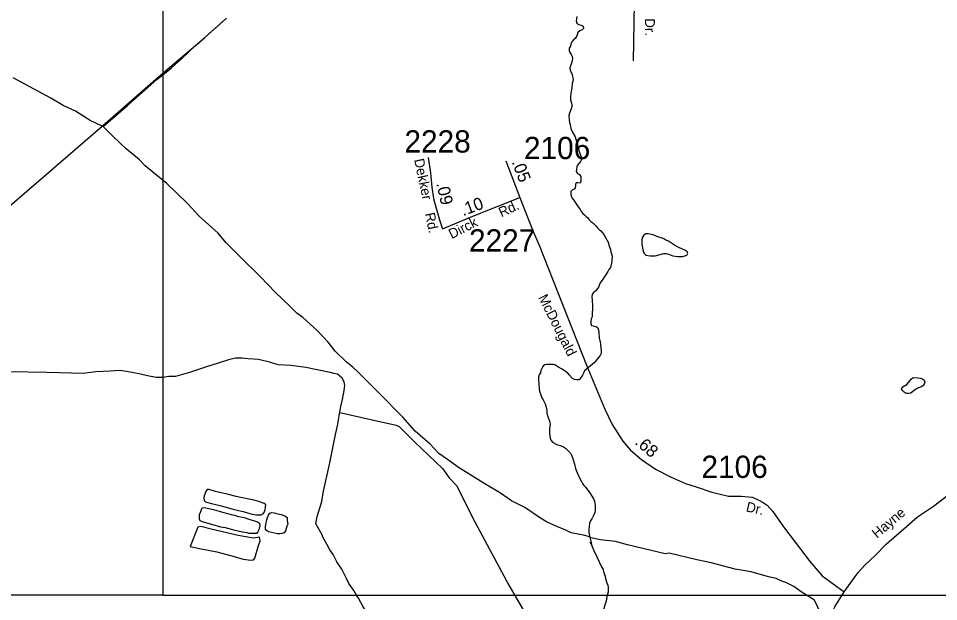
# Model space of a CAD drawing. Extents: x 1945482 to 2853149, y 66427 to 1015778.
# Drawn here: x 2320113 to 2326212, y 211598 to 215461 of the extents above; entities that cross this region are included whole.
import ezdxf

# ---------------------------------------------------------------- set-up
doc = ezdxf.new("R2010")
doc.units = 0
for name, color, linetype in [('Old_Level_10', 7, 'Continuous'), ('Old_Level_11', 7, 'Continuous'), ('Old_Level_17', 7, 'Continuous'), ('Old_Level_25', 7, 'Continuous'), ('Old_Level_29', 7, 'Continuous'), ('Old_Level_32', 7, 'Continuous'), ('Old_Level_35', 7, 'Continuous'), ('Old_Level_56', 7, 'Continuous'), ('Old_Level_59', 7, 'Continuous'), ('Old_Level_60', 7, 'Continuous'), ('Old_Level_63', 7, 'Continuous'), ('Old_Level_7', 7, 'Continuous'), ('Old_Level_8', 7, 'Continuous')]:
    doc.layers.add(name, color=color, linetype=linetype)

msp = doc.modelspace()

# ---------------------------------------------------------------- linework, layer by layer
at = {"layer": 'Old_Level_25'}
msp.add_line((2321069.7, 211640.5), (2345338.5, 211640.5), dxfattribs=at)
at = {"layer": 'Old_Level_29'}
for points in [[(2325585.8, 211662.5), (2325653.2, 211756.9), (2325678.8, 211789.6), (2325723.6, 211839), (2325791.5, 211903.9), (2325866.3, 211981.3), (2325962.8, 212065), (2326072.5, 212159.4), (2326178.4, 212230), (2326302.3, 212324.7), (2326399.1, 212396.4), (2326485.4, 212470.1), (2326511.2, 212488.9), (2326600.6, 212561.9), (2326715.9, 212646.6), (2326798.2, 212707.8), (2326871.2, 212759.6), (2326981.6, 212846.4), (2327097.6, 212935.8), (2327134.6, 212962), (2327193.4, 213006.8), (2327273.3, 213071.4), (2327400.4, 213181.3)], [(2325287, 210419.3), (2325283.3, 210517.2), (2325285.6, 210615.3), (2325286.2, 210707.3), (2325294.4, 210807.5), (2325306.9, 210889.6), (2325315.7, 210971.8), (2325336.2, 211054.2), (2325355.1, 211124.4), (2325368.4, 211210.4), (2325382.6, 211265.3), (2325434.3, 211384.6), (2325465.9, 211448.3), (2325524.8, 211562.5), (2325585.8, 211662.5)]]:
    msp.add_lwpolyline(points, dxfattribs=at)
at = {"layer": 'Old_Level_32'}
for points in [[(2322829.3, 214539.3), (2322843.3, 214438.3), (2322853, 214342.6), (2322864.2, 214268), (2322881, 214204.4), (2322902.6, 214127.5), (2322924.3, 214066.5)], [(2323342.7, 214518.3), (2323435.1, 214275.5)], [(2322924.3, 214066.5), (2323135.8, 214156.1), (2323435.1, 214275.5)], [(2323435.1, 214275.5), (2323441.7, 214258.2), (2323524.3, 214049.2), (2323564.1, 213958.6), (2323877.8, 213165.1), (2324000.1, 212873.2), (2324047.6, 212770.6), (2324118.9, 212660.5), (2324169.9, 212600.8), (2324242.4, 212538.2), (2324336.2, 212474.4), (2324434.6, 212424.7), (2324534.6, 212379.7), (2324604.3, 212357.4), (2324708.4, 212323.4), (2324819.4, 212297.3), (2324902.3, 212297.1), (2324975.7, 212288.6), (2325010.7, 212274.8), (2325049.5, 212254.8), (2325075.7, 212237.3), (2325113.3, 212194.7), (2325183.3, 212093.4), (2325359.3, 211862.3), (2325440.6, 211768.4), (2325488.1, 211733.4), (2325585.8, 211662.5)]]:
    msp.add_lwpolyline(points, dxfattribs=at)
at = {"layer": 'Old_Level_35'}
for p, q in [((2321490.8, 215460.3), (2321492.7, 215462)), ((2320674.8, 214745.4), (2320668.5, 214748.4))]:
    msp.add_line(p, q, dxfattribs=at)
for points in [[(2324364.6, 216224.7), (2324248.9, 215759.8), (2324194.8, 215559), (2324187.1, 215180.5)], [(2321348.5, 215335.3), (2321388.4, 215369.9), (2321490.8, 215460.3)], [(2321287.6, 215281.7), (2321301.3, 215294.4), (2321348.5, 215335.3)], [(2321069.7, 215088.5), (2321127.6, 215133.4), (2321195.2, 215196.1), (2321287.6, 215281.7)], [(2320668.5, 214748.4), (2320589.2, 214786), (2320490.8, 214846.1), (2320409.2, 214884.9), (2320327.2, 214933.7), (2320077.8, 215067.8)], [(2320674.8, 214745.4), (2320837.3, 214885.9), (2320951.4, 214986.4), (2321032.5, 215059.7), (2321069.7, 215088.5)], [(2321095.3, 214370.2), (2321042.3, 214412.3), (2320953.9, 214485.4), (2320915.5, 214523.9), (2320827.1, 214596.9), (2320789.4, 214631.9), (2320735.2, 214685.8), (2320674.8, 214745.4)], [(2322285.3, 213185.6), (2322212.7, 213256.8), (2322165.6, 213315.7), (2322092.7, 213393.4), (2321998.6, 213480.5), (2321958.6, 213508.7), (2321909.2, 213558.1), (2321815.1, 213647.6), (2321716.3, 213748.8), (2321577.5, 213885.3), (2321490.5, 213974.8), (2321436.4, 214038.3), (2321311.7, 214151.3), (2321234.1, 214236.1), (2321095.3, 214370.2)], [(2322179.2, 213115.2), (2322018.7, 213148.2), (2321920.1, 213162.3), (2321833.9, 213166.8), (2321777.1, 213184.6), (2321704.4, 213201.7), (2321636.3, 213205), (2321596.1, 213209.4), (2321552.1, 213209.7), (2321504.4, 213199.8), (2321429.4, 213174.8), (2321360.3, 213152.1), (2321306.9, 213135.9), (2321245.7, 213115.5), (2321154.6, 213089.9), (2321110.7, 213088.1), (2321069.7, 213082.8)], [(2325429.6, 211522.6), (2325389.2, 211607), (2325301, 211663.5), (2325252.4, 211698.4), (2325198.7, 211723.5), (2325177.5, 211730.6), (2325135.2, 211751.8), (2325083.6, 211762.1), (2324969.3, 211794.2), (2324863.4, 211811.8), (2324704.9, 211853.9), (2324609.4, 211875.4), (2324425.9, 211917.7), (2324399.1, 211915.1), (2324150.6, 211974.2), (2324069.5, 211995.4), (2323970.7, 212006), (2323907.2, 212020.1), (2323891.9, 212028.1), (2323857.8, 212037.8), (2323776.6, 212054), (2323737.1, 212072.9), (2323685.3, 212094), (2323612.4, 212127), (2323572.4, 212150.5), (2323468.9, 212221.1), (2323381.9, 212265.9), (2323308.9, 212315.3), (2323193.7, 212383.6), (2323087.8, 212451.8), (2323036, 212482.4), (2322956.1, 212538.9), (2322899.6, 212578.9), (2322840.8, 212640.1), (2322742, 212727.2), (2322659.7, 212819), (2322499.7, 212983.8), (2322365.6, 213118), (2322330.3, 213150.9), (2322285.3, 213185.6)], [(2321069.7, 213082.8), (2321066.9, 213082.4), (2321024.9, 213082.7), (2320968.5, 213092.5), (2320922, 213104.7), (2320829.2, 213123), (2320782.9, 213129.2), (2320721.1, 213124.7), (2320625.3, 213118.9), (2320541.6, 213109.6), (2320465.5, 213110.6), (2320385.4, 213113.4), (2320301.3, 213116.1), (2320051, 213120.2)], [(2322354.6, 211640.5), (2322335.3, 211672.3), (2322303.5, 211717), (2322284, 211754.3), (2322255.7, 211813.1), (2322223.8, 211861.9), (2322197.9, 211908.9), (2322176.8, 211939.8), (2322157.7, 211978.1), (2322131.3, 212024.3), (2322127.1, 212039.3), (2322085.1, 212112), (2322092.7, 212161.8), (2322123.3, 212261.3), (2322134.8, 212330.1), (2322176.8, 212517.7), (2322215.1, 212705.2), (2322226.6, 212762.6), (2322239.4, 212828.8), (2322249, 212889.2), (2322261.1, 212937.7), (2322270.8, 212996.1), (2322275.5, 213030.3), (2322272.5, 213054.2), (2322257.6, 213077.6), (2322228.5, 213104.5), (2322204.3, 213109.5), (2322182.1, 213114.6), (2322179.2, 213115.2)], [(2322243, 212851.4), (2322448.4, 212804.7), (2322616.6, 212766.4), (2322639.6, 212754.9), (2322739, 212655.4), (2322922.6, 212479.4), (2322968.5, 212418.2), (2323018.2, 212364.6), (2323121.5, 212154.1), (2323362.4, 211706.4), (2323767.3, 211010.4)], [(2322286.7, 210671.8), (2322295.8, 210752.4), (2322315.6, 210857.2), (2322339.8, 210954.2), (2322363.2, 211069.2), (2322394.5, 211188.5), (2322413.1, 211275.2), (2322436.9, 211382.2), (2322446.9, 211430.6), (2322447.8, 211458.7), (2322444.8, 211484.5), (2322438.7, 211486.3), (2322429.4, 211519.9), (2322397.7, 211562.7), (2322367.4, 211619.5), (2322354.6, 211640.5)]]:
    msp.add_lwpolyline(points, dxfattribs=at)
at = {"layer": 'Old_Level_56'}
msp.add_line((2318846.1, 213177.7), (2320668.5, 214748.4), dxfattribs=at)
for points in [[(2321348.5, 215335.3), (2321375.6, 215359.3), (2321490.8, 215460.3)], [(2321287.6, 215281.7), (2321296.1, 215288.8), (2321348.5, 215335.3)], [(2320668.5, 214748.4), (2320669.5, 214749.2), (2321006.4, 215042.4), (2321069.7, 215097.6), (2321145.2, 215163.5), (2321287.6, 215281.7)]]:
    msp.add_lwpolyline(points, dxfattribs=at)
at = {"layer": 'Old_Level_59'}
for points in [[(2323814, 215474.5), (2323812.7, 215459.4), (2323809.2, 215444.2), (2323813, 215428.7), (2323826.2, 215420.9), (2323841.7, 215416.8), (2323855.2, 215409.8), (2323857.7, 215394.8), (2323856.2, 215391.6), (2323848.2, 215384.7), (2323834.5, 215377.9), (2323820, 215367), (2323817, 215351.8), (2323811.5, 215341.3), (2323802.5, 215328.7), (2323791, 215318.2), (2323781.2, 215306.2), (2323775, 215292.3), (2323771, 215277.4), (2323763.5, 215264), (2323763.2, 215248.4), (2323767, 215235.5), (2323776.2, 215223.1), (2323783.5, 215209.8), (2323785, 215194.3), (2323777.5, 215164.2)], [(2323777.5, 215164.2), (2323768.5, 215133.7), (2323769, 215118.2), (2323782, 215089.8), (2323786, 215075.3), (2323788.5, 215059.7), (2323786.5, 215044.3), (2323783.5, 215029.3), (2323780.5, 214998.1), (2323774.7, 214967.8), (2323771.5, 214937.4), (2323772, 214922.4), (2323779.7, 214892.3), (2323780, 214876.9), (2323776, 214862.4), (2323764.7, 214832.8), (2323761.2, 214818), (2323762.5, 214787), (2323764.5, 214772), (2323769.2, 214757.7), (2323775.2, 214731.6), (2323787.5, 214703.4), (2323802.7, 214675.8), (2323807.2, 214660.4), (2323810.7, 214644.7), (2323825, 214599.8), (2323828.2, 214585.2), (2323842.5, 214541.5), (2323845.5, 214526.9), (2323839, 214512.5), (2323818, 214489.4), (2323813.5, 214477.1), (2323811, 214461.3), (2323810.5, 214446), (2323818.2, 214434.4), (2323831.5, 214427.2), (2323840, 214414.6), (2323841.2, 214399.4), (2323841, 214384.1), (2323835.2, 214370.3), (2323820.2, 214371.6), (2323808.7, 214371.1), (2323804, 214362.4), (2323804.5, 214347.1), (2323800, 214332.2), (2323786, 214324.6), (2323774.5, 214313.9), (2323773.2, 214298.8), (2323777, 214284.2), (2323782.5, 214270), (2323792.7, 214259.1), (2323818, 214220.5), (2323836, 214194.8), (2323843.5, 214181.2), (2323853, 214169.1), (2323864, 214158.9)], [(2323864, 214158.9), (2323876.2, 214149.7), (2323887.5, 214139.7), (2323895.7, 214126.8), (2323907.2, 214116.4), (2323919.5, 214107.3), (2323931, 214096.8), (2323941.7, 214085.6), (2323950.2, 214073.1), (2323961, 214061.9), (2323973.2, 214053.2), (2323993.5, 214029.2), (2324023.5, 213975.1), (2324027, 213960.1), (2324036, 213930.5), (2324038.5, 213914.6), (2324044.5, 213900.7), (2324048.2, 213886.7), (2324046, 213855.6), (2324044, 213840.6), (2324036.7, 213810.7), (2324027, 213798.6), (2324020, 213785.4), (2324003, 213759.8), (2323996, 213746.5), (2323987.2, 213733.2), (2323967.5, 213710.2), (2323958.2, 213680.2), (2323940.5, 213655.6), (2323927.5, 213647.4), (2323917, 213635.8), (2323914, 213620.6), (2323917.2, 213560.3), (2323917.7, 213529.9), (2323915.7, 213514.9), (2323915.7, 213484.1), (2323908.7, 213470.6), (2323906, 213455.7), (2323906, 213440.3), (2323911.5, 213427.6), (2323941.5, 213420.1), (2323953.5, 213411.1), (2323958, 213396), (2323960, 213380.8), (2323962, 213345.6), (2323969.2, 213317.2), (2323971.7, 213302.3), (2323974.5, 213256.4), (2323974.5, 213240.9), (2323968.2, 213227.2), (2323958.5, 213215.2), (2323949.7, 213202.8), (2323939, 213192.2), (2323929, 213180.6), (2323917.5, 213171.3)], [(2323917.5, 213171.3), (2323864.2, 213125.6), (2323858, 213111.1), (2323850.7, 213097.5), (2323842.7, 213084.4), (2323829.7, 213067.1), (2323814, 213066.6), (2323798.5, 213068.8), (2323785.2, 213076.4), (2323763.2, 213099.1), (2323754, 213111.3), (2323715.7, 213138.6), (2323687.7, 213153.6), (2323674.5, 213161.6), (2323664.7, 213168.8), (2323664.7, 213165.5), (2323657.7, 213169.1), (2323612.2, 213168.9), (2323597.5, 213165.9), (2323589.2, 213156), (2323576.2, 213128), (2323572.2, 213113.2), (2323563.2, 213100.7), (2323560, 213085.3), (2323560, 213069.5), (2323561.2, 213038.3), (2323564.5, 213007.5), (2323567, 212991.4), (2323576.7, 212961.3), (2323583, 212947.3), (2323591.2, 212934.6), (2323598.2, 212921), (2323604.2, 212907.3), (2323607.7, 212891.8), (2323612.5, 212876.9), (2323615.2, 212861.7), (2323615.7, 212845.7), (2323620, 212830.4), (2323634.7, 212787.5), (2323636.5, 212772.3), (2323633.5, 212741.5), (2323633.7, 212711.3), (2323638.2, 212680.4), (2323642.7, 212665.2), (2323653, 212653.1), (2323681.2, 212639.1), (2323711, 212629.1), (2323724.5, 212622.2), (2323737.7, 212614), (2323749, 212603.7), (2323771, 212581.2), (2323779.5, 212567.5), (2323785, 212553), (2323798.2, 212508.4), (2323805.2, 212479.1), (2323822.2, 212435.7), (2323844.2, 212393.7), (2323852.5, 212379.7), (2323861, 212367.2), (2323871.2, 212355), (2323899.2, 212317.7), (2323924.7, 212278.3), (2323930, 212264), (2323934, 212249.2), (2323935, 212233.6), (2323934.7, 212202), (2323932.7, 212187.1), (2323925.7, 212173.2), (2323920, 212159), (2323912.7, 212145.5), (2323903.7, 212132.9), (2323898.7, 212118.5), (2323894.2, 212073.2), (2323894.2, 212056.3), (2323914, 211966.4)], [(2323900, 211994.7), (2323914, 211966.4), (2323926.2, 211936.4), (2323947.2, 211894.2), (2323980, 211824), (2323987.7, 211810.6), (2323990.5, 211795.6), (2324001, 211765.8), (2324004, 211750.9), (2324008.5, 211736.2), (2324013.5, 211721.8), (2324019.5, 211707.7), (2324020.7, 211691.8), (2324021.5, 211661.1), (2324013.5, 211631.6), (2324008, 211600.2), (2323985, 211526.2)]]:
    msp.add_lwpolyline(points, dxfattribs=at)
at = {"layer": 'Old_Level_60'}
for points in [[(2324480.5, 213884.4), (2324513.2, 213884.8), (2324529, 213887.8), (2324543, 213893.9), (2324550.5, 213906.9), (2324546.2, 213914.6), (2324533, 213922.8), (2324490, 213942.6), (2324462.2, 213959), (2324421.7, 213984.9), (2324407.7, 213990.9), (2324394.2, 213999.1), (2324380, 214005.6), (2324349.7, 214014.9), (2324334.5, 214021.4), (2324319.5, 214026.4), (2324287.5, 214033.8), (2324272, 214033.8), (2324257.7, 214026.3), (2324250, 214011.9), (2324245, 213996.8), (2324244, 213981), (2324245.5, 213964.5), (2324254.5, 213918.6), (2324260.5, 213903.7), (2324271.2, 213893.1), (2324284.2, 213889.9), (2324299.5, 213888.9), (2324333.2, 213889.1), (2324391.2, 213904.9), (2324406.2, 213904.5), (2324421.2, 213900.3), (2324450, 213889), (2324480.5, 213884.4)], [(2326011.2, 212975.4), (2325996.2, 212977.3), (2325982.5, 212985.4), (2325971.5, 212996.9), (2325966.2, 213007.2), (2325975, 213020.1), (2326001.5, 213036.4), (2326022, 213060.7), (2326031.5, 213072.8), (2326043.2, 213082.3), (2326074.5, 213081.2), (2326089.5, 213078.3), (2326104, 213073.5), (2326116.5, 213065), (2326120, 213053.5), (2326116.2, 213038.9), (2326106.7, 213026.5), (2326093.5, 213018.9), (2326078.5, 213013.2), (2326064.5, 213006.6), (2326051.5, 212998.6), (2326026.7, 212979.7), (2326011.2, 212975.4)], [(2321722.2, 212171.8), (2321735.5, 212180.1), (2321743, 212193.6), (2321748.2, 212207.8), (2321751.5, 212223), (2321751.7, 212238.4), (2321742.7, 212246.8), (2321713.2, 212258), (2321682.2, 212268.2), (2321650.5, 212273.8), (2321587.7, 212287.5), (2321556.2, 212293), (2321497.2, 212310.1), (2321419.2, 212327.7), (2321374, 212339.9), (2321363.5, 212339.7), (2321354, 212327), (2321344.2, 212297.6), (2321341.7, 212282.2), (2321343.5, 212267.9), (2321352.5, 212259.1), (2321383.2, 212248.9), (2321429.7, 212237.9), (2321457.5, 212233), (2321527.2, 212212.4), (2321571.2, 212200.8), (2321601.5, 212194.3), (2321646.5, 212181.1), (2321661.5, 212177.9), (2321676.2, 212175.5), (2321691.2, 212171.9), (2321722.2, 212171.8)], [(2321658.5, 212048.8), (2321643.2, 212050), (2321628, 212052.5), (2321597, 212058.7), (2321549, 212069.7), (2321533.2, 212074.3), (2321486.2, 212085.9), (2321455.2, 212091.8), (2321395, 212109.6), (2321347.2, 212121.4), (2321332.2, 212126.6), (2321318, 212132), (2321313.2, 212143.9), (2321314, 212175.3), (2321319.2, 212190), (2321331.5, 212218.5), (2321344.5, 212221.5), (2321375.2, 212214.1), (2321405.5, 212208.4), (2321465, 212190), (2321532.5, 212172.9), (2321547.2, 212169.7), (2321562.5, 212164.2), (2321609.5, 212154.4), (2321639.5, 212143.7), (2321684, 212131.7), (2321698.2, 212126.3), (2321711, 212117.5), (2321712.2, 212102.5), (2321706.5, 212072.5), (2321699, 212059), (2321690, 212049.6), (2321658.5, 212048.8)], [(2321831, 212046.1), (2321770.5, 212060.6), (2321756.7, 212068.7), (2321750, 212078.2), (2321750, 212093.8), (2321752.2, 212109.7), (2321760, 212140.3), (2321764.7, 212156), (2321770.2, 212170.8), (2321778.7, 212182.8), (2321792.7, 212188.1), (2321808.2, 212186.6), (2321823.7, 212181.4), (2321854, 212174.2), (2321883, 212163.5), (2321894.2, 212155.6), (2321894.5, 212136.2), (2321898, 212110.8), (2321891.7, 212096.5), (2321883.7, 212066.4), (2321875.2, 212053.5), (2321861, 212048), (2321846, 212046.3), (2321831, 212046.1)], [(2321302.9, 212091.4), (2321252.2, 211962.4), (2321313.5, 211949.7), (2321427.6, 211928.6), (2321526.9, 211901.1), (2321602.9, 211880), (2321653.7, 211871.5), (2321670.6, 211873.6), (2321679, 211886.3), (2321704.4, 211968.8), (2321714.9, 212000.5), (2321710.7, 212023.8)], [(2321710.7, 212023.8), (2321670.6, 212017.4), (2321569.1, 212036.4), (2321389.5, 212076.6), (2321321.9, 212095.7), (2321302.9, 212091.4)]]:
    msp.add_lwpolyline(points, dxfattribs=at)
at = {"layer": 'Old_Level_63'}
for points in [[(2345338.5, 211640.5), (2345338.5, 230675.8), (2321069.7, 230675.8), (2321069.7, 211640.5)], [(2321069.7, 211640.5), (2313126.6, 211640.5), (2313126.6, 192135.8)]]:
    msp.add_lwpolyline(points, dxfattribs=at)

# ---------------------------------------------------------------- texts
at = {"layer": 'Old_Level_10'}
msp.add_text('Dr.', height=65.62, rotation=271.32708, dxfattribs=at).set_placement((2324264.9, 215461.2))
at = {"layer": 'Old_Level_11'}
for s, rotation, p in [('Dekker', 281.84199, (2322735.1, 214525.6)), ('Rd.', 24.81781, (2323314.1, 214142.7)), ('Rd.', 281.84199, (2322806.8, 214167.8)), ('Dirck ', 26.94634, (2322984.6, 213998.7)), ('McDougald', 296.75726, (2323556, 213612.8)), ('Dr.', 347.52855, (2324931.5, 212196.1))]:
    msp.add_text(s, height=65.62, rotation=rotation, dxfattribs=at).set_placement(p)
at = {"layer": 'Old_Level_17'}
for s, rotation, p in [('.05', 290.84798, (2323381.4, 214510.1)), ('.09', 282.70725, (2322881.9, 214367.6)), ('.10', 20.41081, (2323059.9, 214150.8)), ('.68', 319.22087, (2324193.6, 212645.3))]:
    msp.add_text(s, height=82.02, rotation=rotation, dxfattribs=at).set_placement(p)
at = {"layer": 'Old_Level_7'}
msp.add_text('Hayne', height=65.62, rotation=39.96184, dxfattribs=at).set_placement((2325803.2, 212013.6))
at = {"layer": 'Old_Level_8'}
for s, p in [('2228', (2322671.4, 214572.5)), ('2106', (2323463.5, 214528.8)), ('2227', (2323099.2, 213916.8)), ('2106', (2324639.9, 212417))]:
    msp.add_text(s, height=147.64, dxfattribs=at).set_placement(p)

doc.saveas('drawing.dxf')
